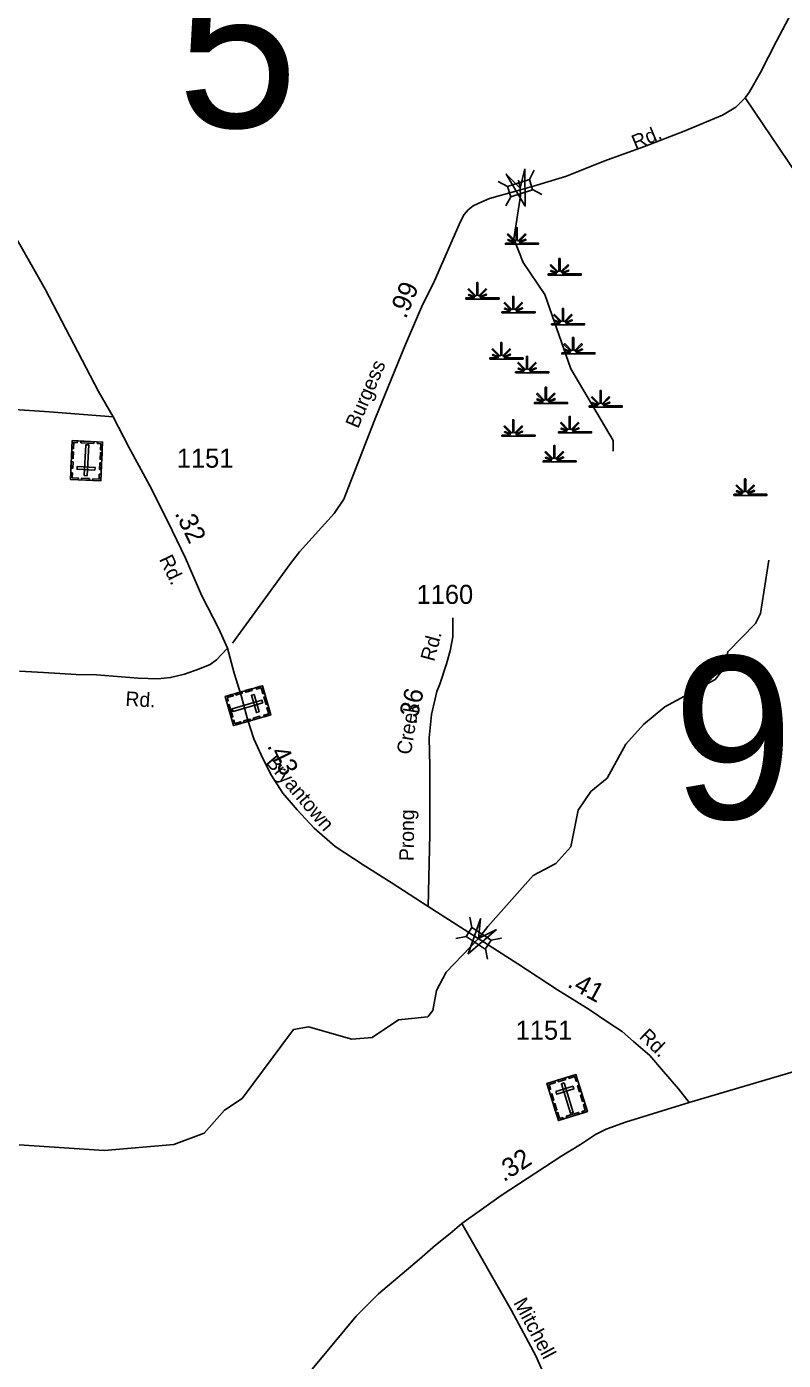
# Model space of a CAD drawing. Extents: x 2220236 to 2384410, y 720751 to 894131.
# Drawn here: x 2235281 to 2240252, y 766678 to 775435 of the extents above; entities that cross this region are included whole.
import ezdxf

# ---------------------------------------------------------------- set-up
doc = ezdxf.new("R2010")
doc.units = 0
doc.layers.add('Default', color=7, linetype='Continuous')

msp = doc.modelspace()

# ---------------------------------------------------------------- linework, layer by layer
at = {"layer": 'Default'}
for p, q in [((2238584.1, 774430.7), (2238616.1, 774491.8)), ((2238378.7, 774417.8), (2238439.8, 774385.8)), ((2238429, 774257.3), (2238460.9, 774318.4)), ((2238604.7, 774364.8), (2238665.9, 774332.9)), ((2238192.4, 769587.8), (2238206.4, 769520.2)), ((2238100, 769447.3), (2238167.5, 769461.2)), ((2238294.4, 769379.2), (2238308.4, 769311.6)), ((2238332.4, 769436.8), (2238400, 769450.7))]:
    msp.add_line(p, q, dxfattribs=at)
for points in [[(2241776.4, 777493.6), (2241673.9, 777375.5), (2241589.3, 777274), (2241504.6, 777187.1), (2241281.8, 776975.3), (2241132.5, 776825.9), (2240880.7, 776580.6), (2240771.5, 776469.1), (2240718.2, 776379.6), (2240674.9, 776301.5), (2240610.7, 776164.3), (2240465, 775853.7), (2240343.6, 775595.9), (2240208.3, 775339.9), (2240102.5, 775134.3), (2240029.6, 775007.6), (2240001.9, 774967.7)], [(2234646.7, 775740.6), (2234764.4, 775250), (2234838.5, 774992.6), (2234924.2, 774624.7), (2235008.7, 774391.4), (2235243.7, 773989.5), (2235402, 773710.9), (2235753.4, 773038.1), (2235849.5, 772873.6)], [(2240001.9, 774967.7), (2239939.4, 774905.2), (2239852.7, 774853.1), (2239601.2, 774749), (2239341, 774648.3), (2239072.2, 774551.1), (2238827.6, 774453.9), (2238633.4, 774393.2), (2238526.1, 774363.3)], [(2240398.7, 774380.5), (2240001.9, 774967.7)], [(2239135.1, 772647.5), (2239135.1, 772716.4), (2238856.1, 773188), (2238685.1, 773676.9), (2238542.1, 773886.5), (2238482.1, 774041.9), (2238526.5, 774325), (2238523.5, 774374.2), (2238513.2, 774427.7)], [(2238526.1, 774363.3), (2238321.3, 774306.3), (2238251.9, 774275.1), (2238213.8, 774257.8), (2238180.9, 774231.8), (2238154.9, 774200.5), (2238129.3, 774150.9), (2238030.1, 773926.5), (2237960.8, 773765.2), (2237874.1, 773591.8), (2237763.2, 773331.6), (2237567.3, 772854.7), (2237456.4, 772568.5), (2237365, 772332.9), (2237300.8, 772237.8), (2237073.4, 771985.8), (2237015.3, 771910.8), (2236633.8, 771386.9)], [(2235849.5, 772873.6), (2235431.8, 772906.6), (2235201.3, 772920.5)], [(2235849.5, 772873.6), (2235952.3, 772673.9), (2236088.1, 772424.9), (2236208, 772186.1), (2236324, 771945.2), (2236431.9, 771698.1), (2236542.8, 771481), (2236600, 771354.4)], [(2235231.9, 768093.1), (2235790.1, 768055.4), (2236247.9, 768095.1), (2236448.1, 768169.8), (2236579.9, 768321.2), (2236696, 768397.5), (2237033.1, 768849.8), (2237133, 768867.4), (2237417, 768786.2), (2237550, 768796.5), (2237724.1, 768914.3), (2237916.1, 768933.3), (2237949.1, 768975.3), (2237973.1, 769106), (2238038.1, 769226), (2238250.3, 769448), (2238309.8, 769526.4), (2238608.1, 769860.4), (2238757, 769939.4), (2238856.1, 770048.9), (2238904, 770290.6), (2238987.1, 770413.6), (2239094.1, 770499.9), (2239217.2, 770723.7), (2239333.2, 770852.5), (2239474.1, 770967.7), (2239805, 771147.8), (2239863.1, 771222.1), (2239887.1, 771329.9), (2240069.2, 771516.4), (2240102.2, 771581.3), (2240157.1, 771931.1)], [(2237919.3, 769658.6), (2237929.6, 770133.6), (2237929.6, 770577.5), (2237924.4, 770764.8), (2237939.6, 770918.8), (2237976.4, 771068.4), (2237995.9, 771117), (2238038.8, 771250.5), (2238063, 771337.2), (2238080.4, 771427.4), (2238080.4, 771554)], [(2236600, 771354.4), (2236527.2, 771278.1), (2236485.6, 771246.8), (2236416.3, 771219.1), (2236317.5, 771182.7), (2236226.7, 771161.2), (2236141.9, 771153.5), (2236014.1, 771157.4), (2235738.6, 771179.2), (2235606.9, 771181.8), (2235392.3, 771193.3), (2235234.3, 771203.6)], [(2236600, 771354.4), (2236645.1, 771189.6), (2236690.2, 771043.9), (2236731.8, 770887.8), (2236773.3, 770759.5), (2236835.7, 770626), (2236889.3, 770518.4), (2236964.3, 770401), (2237057.2, 770291.8), (2237170.3, 770171.6), (2237307.2, 770051.9), (2237492.6, 769930.5), (2237674.6, 769816), (2237919.3, 769658.6)], [(2237919.3, 769658.6), (2238265.3, 769437.4)], [(2238265.3, 769437.4), (2238508.5, 769282), (2238768, 769110.3), (2238976.4, 768982), (2239106.4, 768893.5), (2239193.9, 768837.8), (2239268.5, 768770.5), (2239375.1, 768678.5), (2239464, 768574.1), (2239562.8, 768461.1), (2239633.6, 768371.7)], [(2239633.6, 768371.7), (2240991.9, 768772.1), (2241286.5, 768858.8), (2241447.4, 768905.6), (2241515.4, 768919.7), (2241601.2, 768937.5), (2241672.3, 768952.1), (2241760.7, 768963.7), (2241855, 768970.9), (2241998.6, 768970.9), (2242133.5, 768966.6), (2242433.7, 768932.1), (2242683.3, 768901.3), (2242816.7, 768892.5), (2243404.2, 768908.5)], [(2238141, 767577.2), (2238399.3, 767761), (2238796.2, 768019.4), (2238919.2, 768095.7), (2239018, 768159.9), (2239087.4, 768194.6), (2239214.8, 768242.3), (2239633.6, 768371.7)], [(2235627.8, 764961.8), (2235724.9, 765057.2), (2235875.7, 765206.3), (2236076.8, 765404.1), (2236249.9, 765573.4), (2236519.4, 765859.3), (2236670, 766036.6), (2237222.4, 766699.6), (2237446, 766968.4), (2237591.6, 767114.1), (2237747.6, 767245.9), (2237862, 767343), (2237966, 767433.2), (2238063, 767511.3), (2238141, 767577.2)], [(2238141, 767577.2), (2238467.2, 767004.8), (2238625.6, 766708.2), (2238682.6, 766578.7), (2238717.4, 766475), (2238762.6, 766321.5), (2238789, 766219.9), (2238886.4, 765844.7), (2238939.9, 765665.2), (2238956.3, 765599.3), (2238968.8, 765563.4), (2238989, 765517.6), (2239021.3, 765474), (2239077.8, 765428.4), (2239101.9, 765412.5), (2239148, 765391), (2239183.2, 765380.8), (2239234.2, 765371.6), (2239310.2, 765366.3), (2239412.2, 765365.2), (2239528.1, 765370), (2241272.9, 765406.3)]]:
    msp.add_lwpolyline(points, dxfattribs=at)
for points in [[(2238553.6, 774500.7), (2238556.5, 774256.8), (2238432, 774466.5), (2238523.5, 774374.2)], [(2238439.8, 774385.8), (2238584, 774431), (2238605.1, 774363.6), (2238460.9, 774318.4)], [(2238425.9, 774013.6), (2238478.5, 774013.6), (2238480.5, 774017.2), (2238442.3, 774032.1), (2238445.2, 774037.3), (2238482.9, 774021.5), (2238484.5, 774024.4), (2238440.1, 774068.9), (2238445.2, 774074.1), (2238490.5, 774028.6), (2238496.8, 774031), (2238496.8, 774114.1), (2238504.1, 774114.1), (2238504, 774031), (2238510.4, 774028.6), (2238555.7, 774074.1), (2238560.8, 774068.9), (2238516.4, 774024.4), (2238518.4, 774020.8), (2238559.3, 774039.4), (2238561.7, 774034.4), (2238520.7, 774016.6), (2238522.4, 774013.6), (2238643.4, 774013.6), (2238643.4, 774006.4), (2238425.9, 774006.4)], [(2238707, 773810.9), (2238759.7, 773811), (2238761.7, 773814.6), (2238723.4, 773829.5), (2238726.3, 773834.6), (2238764, 773818.9), (2238765.6, 773821.8), (2238721.2, 773866.3), (2238726.3, 773871.4), (2238771.6, 773826), (2238778, 773828.4), (2238778, 773911.4), (2238785.2, 773911.4), (2238785.2, 773828.4), (2238791.5, 773826), (2238836.8, 773871.4), (2238842, 773866.3), (2238797.5, 773821.8), (2238799.5, 773818.2), (2238840.4, 773836.8), (2238842.9, 773831.7), (2238801.9, 773813.9), (2238803.5, 773811), (2238924.5, 773810.9), (2238924.5, 773803.8), (2238707, 773803.8)], [(2238167.2, 773653.3), (2238219.9, 773653.4), (2238221.9, 773657), (2238183.6, 773671.9), (2238186.5, 773677), (2238224.3, 773661.3), (2238225.9, 773664.2), (2238181.4, 773708.7), (2238186.6, 773713.9), (2238231.8, 773668.4), (2238238.2, 773670.8), (2238238.2, 773753.8), (2238245.4, 773753.8), (2238245.4, 773670.8), (2238251.7, 773668.4), (2238297, 773713.9), (2238302.2, 773708.7), (2238257.7, 773664.2), (2238259.7, 773660.6), (2238300.6, 773679.2), (2238303.1, 773674.1), (2238262.1, 773656.3), (2238263.7, 773653.4), (2238384.8, 773653.3), (2238384.8, 773646.2), (2238167.2, 773646.2)], [(2238403.4, 773563.3), (2238456, 773563.4), (2238458, 773567), (2238419.8, 773581.8), (2238422.7, 773587), (2238460.4, 773571.2), (2238462, 773574.1), (2238417.6, 773618.7), (2238422.7, 773623.8), (2238468, 773578.3), (2238474.3, 773580.7), (2238474.3, 773663.8), (2238481.6, 773663.8), (2238481.6, 773580.7), (2238487.9, 773578.3), (2238533.2, 773623.8), (2238538.3, 773618.7), (2238493.9, 773574.1), (2238495.9, 773570.5), (2238536.8, 773589.1), (2238539.2, 773584.1), (2238498.3, 773566.3), (2238499.9, 773563.4), (2238620.9, 773563.3), (2238620.9, 773556.2), (2238403.4, 773556.2)], [(2238729.5, 773484.5), (2238782.2, 773484.6), (2238784.2, 773488.2), (2238745.9, 773503), (2238748.8, 773508.2), (2238786.5, 773492.4), (2238788.1, 773495.3), (2238743.7, 773539.9), (2238748.8, 773545), (2238794.1, 773499.5), (2238800.5, 773501.9), (2238800.5, 773585), (2238807.7, 773585), (2238807.7, 773501.9), (2238814, 773499.5), (2238859.3, 773545), (2238864.4, 773539.9), (2238820, 773495.3), (2238822, 773491.7), (2238862.9, 773510.3), (2238865.4, 773505.3), (2238824.4, 773487.5), (2238826, 773484.6), (2238947, 773484.5), (2238947, 773477.4), (2238729.5, 773477.4)], [(2238324.7, 773259.3), (2238377.3, 773259.4), (2238379.3, 773263), (2238341.1, 773277.9), (2238344, 773283.1), (2238381.7, 773267.3), (2238383.3, 773270.2), (2238338.9, 773314.7), (2238344, 773319.9), (2238389.3, 773274.4), (2238395.6, 773276.8), (2238395.6, 773359.8), (2238402.9, 773359.8), (2238402.8, 773276.8), (2238409.2, 773274.4), (2238454.5, 773319.9), (2238459.6, 773314.7), (2238415.2, 773270.2), (2238417.2, 773266.6), (2238458.1, 773285.2), (2238460.5, 773280.2), (2238419.5, 773262.3), (2238421.2, 773259.4), (2238542.2, 773259.3), (2238542.2, 773252.2), (2238324.7, 773252.2)], [(2238797, 773293.1), (2238849.6, 773293.2), (2238851.6, 773296.8), (2238813.4, 773311.6), (2238816.3, 773316.8), (2238854, 773301.1), (2238855.6, 773304), (2238811.2, 773348.5), (2238816.3, 773353.6), (2238861.6, 773308.1), (2238867.9, 773310.5), (2238867.9, 773393.6), (2238875.2, 773393.6), (2238875.1, 773310.5), (2238881.5, 773308.1), (2238926.8, 773353.6), (2238931.9, 773348.5), (2238887.5, 773304), (2238889.5, 773300.4), (2238930.4, 773319), (2238932.8, 773313.9), (2238891.9, 773296.1), (2238893.5, 773293.2), (2239014.5, 773293.1), (2239014.5, 773286), (2238797, 773286)], [(2238493.4, 773169.3), (2238546, 773169.4), (2238548, 773173), (2238509.8, 773187.8), (2238512.7, 773193), (2238550.4, 773177.3), (2238552, 773180.1), (2238507.6, 773224.7), (2238512.7, 773229.8), (2238558, 773184.3), (2238564.3, 773186.7), (2238564.3, 773269.8), (2238571.5, 773269.8), (2238571.5, 773186.7), (2238577.9, 773184.3), (2238623.2, 773229.8), (2238628.3, 773224.7), (2238583.9, 773180.1), (2238585.9, 773176.5), (2238626.8, 773195.1), (2238629.2, 773190.1), (2238588.2, 773172.3), (2238589.8, 773169.4), (2238710.9, 773169.3), (2238710.9, 773162.2), (2238493.4, 773162.2)], [(2238617.1, 772966.7), (2238669.7, 772966.7), (2238671.7, 772970.3), (2238633.5, 772985.2), (2238636.4, 772990.4), (2238674.1, 772974.6), (2238675.7, 772977.5), (2238631.3, 773022.1), (2238636.4, 773027.2), (2238681.7, 772981.7), (2238688, 772984.1), (2238688, 773067.2), (2238695.2, 773067.2), (2238695.2, 772984.1), (2238701.6, 772981.7), (2238746.9, 773027.2), (2238752, 773022.1), (2238707.6, 772977.5), (2238709.6, 772973.9), (2238750.5, 772992.5), (2238752.9, 772987.5), (2238711.9, 772969.7), (2238713.5, 772966.7), (2238834.6, 772966.7), (2238834.6, 772959.6), (2238617.1, 772959.6)], [(2238976.9, 772944.2), (2239029.6, 772944.2), (2239031.6, 772947.8), (2238993.3, 772962.7), (2238996.2, 772967.9), (2239033.9, 772952.1), (2239035.5, 772955), (2238991.1, 772999.5), (2238996.2, 773004.7), (2239041.5, 772959.2), (2239047.9, 772961.6), (2239047.9, 773044.7), (2239055.1, 773044.7), (2239055.1, 772961.6), (2239061.4, 772959.2), (2239106.7, 773004.7), (2239111.8, 772999.5), (2239067.4, 772955), (2239069.4, 772951.4), (2239110.3, 772970), (2239112.8, 772965), (2239071.8, 772947.1), (2239073.4, 772944.2), (2239194.4, 772944.2), (2239194.4, 772937), (2238976.9, 772937)], [(2238403.4, 772752.8), (2238456, 772752.9), (2238458, 772756.5), (2238419.8, 772771.3), (2238422.7, 772776.5), (2238460.4, 772760.8), (2238462, 772763.6), (2238417.6, 772808.2), (2238422.7, 772813.3), (2238468, 772767.8), (2238474.3, 772770.2), (2238474.3, 772853.3), (2238481.6, 772853.3), (2238481.6, 772770.2), (2238487.9, 772767.8), (2238533.2, 772813.3), (2238538.3, 772808.2), (2238493.9, 772763.6), (2238495.9, 772760), (2238536.8, 772778.6), (2238539.2, 772773.6), (2238498.3, 772755.8), (2238499.9, 772752.9), (2238620.9, 772752.8), (2238620.9, 772745.7), (2238403.4, 772745.7)], [(2238774.5, 772775.3), (2238827.1, 772775.4), (2238829.1, 772779), (2238790.9, 772793.8), (2238793.8, 772799), (2238831.5, 772783.3), (2238833.1, 772786.1), (2238788.7, 772830.7), (2238793.8, 772835.8), (2238839.1, 772790.3), (2238845.4, 772792.7), (2238845.4, 772875.8), (2238852.7, 772875.8), (2238852.7, 772792.7), (2238859, 772790.3), (2238904.3, 772835.8), (2238909.4, 772830.7), (2238865, 772786.1), (2238867, 772782.5), (2238907.9, 772801.1), (2238910.3, 772796.1), (2238869.4, 772778.3), (2238871, 772775.4), (2238992, 772775.3), (2238992, 772768.2), (2238774.5, 772768.2)], [(2235767, 772452.5), (2235568.2, 772462.3), (2235580.7, 772716.6), (2235779.6, 772706.8)], [(2235613.8, 772715), (2235613.3, 772703.5), (2235591.3, 772704.6), (2235589.3, 772664.2), (2235578.2, 772664.7), (2235580.7, 772716.6)], [(2235721.6, 772698.1), (2235636.9, 772702.3), (2235637.4, 772713.7), (2235722.2, 772709.5)], [(2235746.5, 772708.4), (2235746, 772696.9), (2235768, 772695.8), (2235766, 772655.4), (2235777.1, 772654.9), (2235779.6, 772706.7)], [(2235588.5, 772643.8), (2235586.4, 772600.6), (2235575, 772601.1), (2235577.2, 772644.4)], [(2235659.6, 772487.1), (2235678.2, 772486.2), (2235688.2, 772688.7), (2235669.6, 772689.6)], [(2235776.2, 772636.9), (2235774, 772593.7), (2235762.7, 772594.2), (2235764.8, 772637.5)], [(2238673.3, 772583.9), (2238725.9, 772584), (2238727.9, 772587.6), (2238689.7, 772602.5), (2238692.6, 772607.6), (2238730.3, 772591.9), (2238731.9, 772594.8), (2238687.5, 772639.3), (2238692.6, 772644.4), (2238737.9, 772599), (2238744.2, 772601.4), (2238744.2, 772684.4), (2238751.5, 772684.4), (2238751.4, 772601.4), (2238757.8, 772599), (2238803.1, 772644.4), (2238808.2, 772639.3), (2238763.8, 772594.8), (2238765.8, 772591.2), (2238806.7, 772609.8), (2238809.1, 772604.7), (2238768.1, 772586.9), (2238769.8, 772584), (2238890.8, 772583.9), (2238890.8, 772576.8), (2238673.3, 772576.8)], [(2235585.3, 772578), (2235583.1, 772534.7), (2235571.8, 772535.3), (2235573.9, 772578.6)], [(2235729.6, 772522.4), (2235730.6, 772541.1), (2235612.9, 772546.9), (2235612, 772528.2)], [(2235772.8, 772569.8), (2235770.7, 772526.5), (2235759.3, 772527.1), (2235761.5, 772570.3)], [(2235570.3, 772505.6), (2235581.6, 772505), (2235580, 772472.9), (2235620.5, 772470.9), (2235620, 772459.8), (2235568.1, 772462.3)], [(2235693.1, 772456.1), (2235641.3, 772458.7), (2235641.9, 772470.1), (2235693.6, 772467.5)], [(2235769.2, 772495.7), (2235757.8, 772496.3), (2235756.3, 772464.1), (2235715.7, 772466.1), (2235715.2, 772455), (2235767, 772452.5)], [(2239927.2, 772364.4), (2239979.8, 772364.5), (2239981.8, 772368.1), (2239943.6, 772382.9), (2239946.5, 772388.1), (2239984.2, 772372.4), (2239985.8, 772375.3), (2239941.4, 772419.8), (2239946.5, 772424.9), (2239991.8, 772379.4), (2239998.1, 772381.8), (2239998.1, 772464.9), (2240005.4, 772464.9), (2240005.3, 772381.8), (2240011.7, 772379.4), (2240057, 772424.9), (2240062.1, 772419.8), (2240017.7, 772375.3), (2240019.7, 772371.7), (2240060.6, 772390.3), (2240063, 772385.2), (2240022, 772367.4), (2240023.6, 772364.5), (2240144.7, 772364.4), (2240144.7, 772357.3), (2239927.2, 772357.3)], [(2236829.9, 771107.3), (2236884.8, 770916), (2236640.1, 770845.7), (2236585.1, 771037)], [(2236594.3, 771005.3), (2236605.3, 771008.4), (2236599.3, 771029.6), (2236638.1, 771040.7), (2236635, 771051.4), (2236585.2, 771037.1)], [(2236652.3, 771056.4), (2236694, 771068.3), (2236697.1, 771057.4), (2236655.5, 771045.4)], [(2236716.9, 771074.9), (2236758.6, 771086.9), (2236761.7, 771075.9), (2236720.1, 771064)], [(2236775.7, 771049.3), (2236757.8, 771044.2), (2236790.3, 770931), (2236808.2, 770936.1)], [(2236788.2, 771095.4), (2236791.4, 771084.5), (2236822.3, 771093.3), (2236833.5, 771054.4), (2236844.2, 771057.4), (2236829.9, 771107.3)], [(2236612, 770985), (2236635.4, 770903.4), (2236624.5, 770900.3), (2236601.1, 770981.8)], [(2236831.8, 770994.4), (2236826.6, 771012.4), (2236631.7, 770956.4), (2236636.9, 770938.5)], [(2236850.3, 771036.1), (2236864.6, 770986.3), (2236853.6, 770983.2), (2236839.3, 771033)], [(2236843.2, 770903.9), (2236840, 770914.8), (2236871, 770923.7), (2236859.8, 770962.7), (2236870.5, 770965.8), (2236884.8, 770915.9)], [(2236630.9, 770877.5), (2236642, 770880.7), (2236648, 770859.5), (2236686.9, 770870.7), (2236690, 770860), (2236640.1, 770845.7)], [(2236706.4, 770876.6), (2236748, 770888.5), (2236751.2, 770877.6), (2236709.5, 770865.6)], [(2236769.8, 770894.7), (2236811.4, 770906.7), (2236814.5, 770895.7), (2236772.9, 770883.8)], [(2238366.7, 769505.8), (2238181.2, 769347.6), (2238262.8, 769577.4), (2238250.3, 769448)], [(2238206.4, 769520.2), (2238332.6, 769437.1), (2238293.8, 769378.1), (2238167.5, 769461.2)], [(2238699.5, 768495.7), (2238889.8, 768554.4), (2238964.9, 768311.1), (2238774.7, 768252.4)], [(2238712.3, 768454.3), (2238723.2, 768457.6), (2238713.7, 768488.4), (2238752.4, 768500.3), (2238749.1, 768511), (2238699.5, 768495.7)], [(2238770.3, 768517.5), (2238819.8, 768532.8), (2238823.2, 768521.9), (2238773.7, 768506.6)], [(2238902.6, 768513), (2238891.8, 768509.7), (2238882.3, 768540.4), (2238843.5, 768528.4), (2238840.2, 768539.1), (2238889.8, 768554.4)], [(2238734.2, 768383.4), (2238721.4, 768424.8), (2238732.3, 768428.2), (2238745.1, 768386.8)], [(2238758.6, 768442.7), (2238764.1, 768424.8), (2238876.6, 768459.6), (2238871.1, 768477.4)], [(2238812.3, 768499.8), (2238794.5, 768494.3), (2238854.4, 768300.6), (2238872.2, 768306.1)], [(2238913.3, 768439.8), (2238900.5, 768481.2), (2238911.4, 768484.6), (2238924.2, 768443.2)], [(2238932.7, 768376.8), (2238919.9, 768418.2), (2238930.8, 768421.6), (2238943.6, 768380.2)], [(2238754, 768319.2), (2238741.2, 768360.6), (2238752.1, 768363.9), (2238764.9, 768322.6)], [(2238933.3, 768301.4), (2238929.9, 768312.3), (2238950.9, 768318.8), (2238939, 768357.4), (2238949.6, 768360.7), (2238964.9, 768311.1)], [(2238806.3, 768262.2), (2238802.9, 768273.2), (2238781.9, 768266.7), (2238769.9, 768305.3), (2238759.3, 768302), (2238774.6, 768252.4)], [(2238826.2, 768280.3), (2238907.3, 768305.3), (2238910.6, 768294.5), (2238829.6, 768269.4)]]:
    msp.add_lwpolyline(points, close=True, dxfattribs=at)

# ---------------------------------------------------------------- texts
for s, height, p in [('5', 1066.3, (2236270.4, 774772.4)), ('1151', 125, (2236267.3, 772539.1)), ('1160', 125, (2237842.6, 771644.6)), ('96', 1066.27, (2239525.7, 770233.4)), ('1151', 125, (2238493.6, 768783.1))]:
    msp.add_text(s, height=height, dxfattribs=at).set_placement(p)
for s, height, rotation, p in [('Rd.', 95, 22.61958, (2239280.4, 774626.4)), ('.99', 125, 67.90979, (2237771.9, 773511.4)), ('Burgess', 95, 66.9004, (2237458.5, 772791)), ('.32', 125, 295.71242, (2236251.5, 772239.9)), ('Rd.', 95, 295.71242, (2236148.8, 771938.2)), ('Rd.', 95, 74.92886, (2237957.7, 771262)), ('Rd.', 95, 356.50133, (2235927.7, 770976)), ('.36', 125, 76.85152, (2237838.7, 770847.5)), ('Creek', 95, 80.73361, (2237804.7, 770650.4)), ('.43', 125, 295.8104, (2236858.3, 770714.1)), ('Bryantown', 95, 310.37587, (2236847.5, 770601.6)), ('Prong', 95, 89.36403, (2237823.6, 769955.4)), ('.41', 125, 331.4621, (2238826.7, 769133.4)), ('Rd.', 95, 316.05354, (2239299.6, 768797.4)), ('.32', 125, 33.067, (2238415.3, 767846)), ('Mitchell', 95, 298.11402, (2238476.5, 767057))]:
    msp.add_text(s, height=height, rotation=rotation, dxfattribs=at).set_placement(p)

doc.saveas('drawing.dxf')
